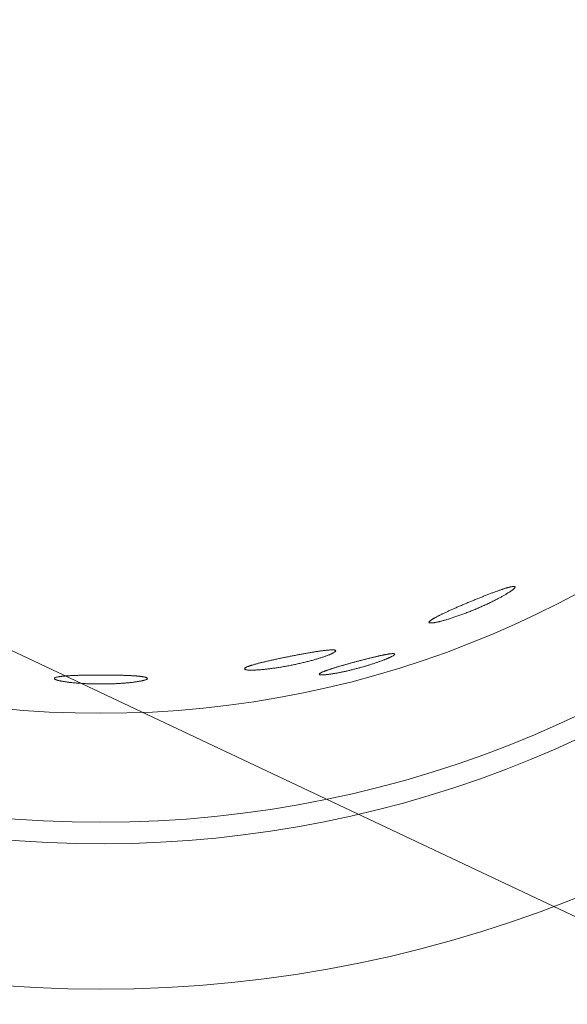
# Model space of a CAD drawing. Header units: inches. Extents: x 382808 to 408593, y -18409 to -9482.
# Tile 360 of 438: x 405181.13 to 405182.6, y -17221.02 to -17218.38. Entities that reach past the tile are written whole.
import ezdxf

# ---------------------------------------------------------------- set-up
doc = ezdxf.new("R2010")
doc.units = ezdxf.units.IN
doc.header["$LTSCALE"] = 2
doc.header["$MEASUREMENT"] = 0
doc.layers.add('!!!LOZAMET_Nr_pióra__9', color=220, linetype='CONTINUOUS', lineweight=0)

msp = doc.modelspace()

# ---------------------------------------------------------------- linework, layer by layer
at = {"layer": '!!!LOZAMET_Nr_pióra__9', "color": 7, "linetype": 'Continuous', "lineweight": 0}
for p, q in [((405190.8859, -17224.6895), (405117.5305, -17190.0675)), ((405182.45, -17219.9002), (405182.4485, -17219.9004)), ((405182.4512, -17219.9002), (405182.45, -17219.9002)), ((405182.4528, -17219.9002), (405182.4512, -17219.9002)), ((405182.4539, -17219.9005), (405182.4528, -17219.9002)), ((405182.3725, -17219.9259), (405182.3701, -17219.9268)), ((405182.3749, -17219.9249), (405182.3725, -17219.9259)), ((405182.3773, -17219.924), (405182.3749, -17219.9249)), ((405182.3797, -17219.9231), (405182.3773, -17219.924)), ((405182.382, -17219.9222), (405182.3797, -17219.9231)), ((405182.3843, -17219.9213), (405182.382, -17219.9222)), ((405182.3866, -17219.9204), (405182.3843, -17219.9213)), ((405182.3889, -17219.9195), (405182.3866, -17219.9204)), ((405182.3911, -17219.9187), (405182.3889, -17219.9195)), ((405182.3933, -17219.9179), (405182.3911, -17219.9187)), ((405182.3955, -17219.9171), (405182.3933, -17219.9179)), ((405182.3976, -17219.9163), (405182.3955, -17219.9171)), ((405182.3997, -17219.9155), (405182.3976, -17219.9163)), ((405182.4017, -17219.9147), (405182.3997, -17219.9155)), ((405182.4037, -17219.914), (405182.4017, -17219.9147)), ((405182.4057, -17219.9133), (405182.4037, -17219.914)), ((405182.4077, -17219.9126), (405182.4057, -17219.9133)), ((405182.4096, -17219.9119), (405182.4077, -17219.9126)), ((405182.4114, -17219.9112), (405182.4096, -17219.9119)), ((405182.4132, -17219.9106), (405182.4114, -17219.9112)), ((405182.415, -17219.91), (405182.4132, -17219.9106)), ((405182.4167, -17219.9094), (405182.415, -17219.91)), ((405182.4184, -17219.9088), (405182.4167, -17219.9094)), ((405182.42, -17219.9082), (405182.4184, -17219.9088)), ((405182.4194, -17219.9276), (405182.4213, -17219.9266)), ((405182.4216, -17219.9077), (405182.42, -17219.9082)), ((405182.4213, -17219.9266), (405182.4231, -17219.9255)), ((405182.4232, -17219.9072), (405182.4216, -17219.9077)), ((405182.4231, -17219.9255), (405182.4249, -17219.9245)), ((405182.4248, -17219.9067), (405182.4232, -17219.9072)), ((405182.4263, -17219.9062), (405182.4248, -17219.9067)), ((405182.4249, -17219.9245), (405182.4266, -17219.9236)), ((405182.4278, -17219.9057), (405182.4263, -17219.9062)), ((405182.4266, -17219.9236), (405182.4282, -17219.9226)), ((405182.4293, -17219.9052), (405182.4278, -17219.9057)), ((405182.4282, -17219.9226), (405182.4299, -17219.9216)), ((405182.4308, -17219.9048), (405182.4293, -17219.9052)), ((405182.4299, -17219.9216), (405182.4314, -17219.9207)), ((405182.4322, -17219.9043), (405182.4308, -17219.9048)), ((405182.4314, -17219.9207), (405182.433, -17219.9197)), ((405182.4335, -17219.9039), (405182.4322, -17219.9043)), ((405182.433, -17219.9197), (405182.4345, -17219.9188)), ((405182.4349, -17219.9035), (405182.4335, -17219.9039)), ((405182.4345, -17219.9188), (405182.436, -17219.9179)), ((405182.4362, -17219.9032), (405182.4349, -17219.9035)), ((405182.436, -17219.9179), (405182.4374, -17219.917)), ((405182.4374, -17219.9028), (405182.4362, -17219.9032)), ((405182.4387, -17219.9025), (405182.4374, -17219.9028)), ((405182.4374, -17219.917), (405182.4387, -17219.9161)), ((405182.4399, -17219.9022), (405182.4387, -17219.9025)), ((405182.4387, -17219.9161), (405182.4401, -17219.9153)), ((405182.441, -17219.9019), (405182.4399, -17219.9022)), ((405182.4401, -17219.9153), (405182.4413, -17219.9144)), ((405182.4421, -17219.9016), (405182.441, -17219.9019)), ((405182.4413, -17219.9144), (405182.4425, -17219.9136)), ((405182.4432, -17219.9014), (405182.4421, -17219.9016)), ((405182.4425, -17219.9136), (405182.4437, -17219.9128)), ((405182.4451, -17219.901), (405182.4432, -17219.9014)), ((405182.4437, -17219.9128), (405182.4448, -17219.912)), ((405182.4448, -17219.912), (405182.4459, -17219.9113)), ((405182.4469, -17219.9006), (405182.4451, -17219.901)), ((405182.4459, -17219.9113), (405182.4469, -17219.9105)), ((405182.4485, -17219.9004), (405182.4469, -17219.9006)), ((405182.4469, -17219.9105), (405182.4478, -17219.9098)), ((405182.4478, -17219.9098), (405182.4487, -17219.9091)), ((405182.4487, -17219.9091), (405182.4495, -17219.9084)), ((405182.4495, -17219.9084), (405182.451, -17219.9072)), ((405182.451, -17219.9072), (405182.4523, -17219.906)), ((405182.4523, -17219.906), (405182.4533, -17219.905)), ((405182.4533, -17219.905), (405182.454, -17219.904)), ((405182.455, -17219.9012), (405182.4539, -17219.9005)), ((405182.454, -17219.904), (405182.4546, -17219.9032)), ((405182.4546, -17219.9032), (405182.455, -17219.9021)), ((405182.3088, -17219.9521), (405182.3063, -17219.9532)), ((405182.3112, -17219.9511), (405182.3088, -17219.9521)), ((405182.3137, -17219.9501), (405182.3112, -17219.9511)), ((405182.3161, -17219.949), (405182.3137, -17219.9501)), ((405182.3186, -17219.948), (405182.3161, -17219.949)), ((405182.321, -17219.9469), (405182.3186, -17219.948)), ((405182.3235, -17219.9459), (405182.321, -17219.9469)), ((405182.326, -17219.9449), (405182.3235, -17219.9459)), ((405182.3284, -17219.9438), (405182.326, -17219.9449)), ((405182.3309, -17219.9428), (405182.3284, -17219.9438)), ((405182.3333, -17219.9418), (405182.3309, -17219.9428)), ((405182.3357, -17219.9408), (405182.3333, -17219.9418)), ((405182.3381, -17219.9398), (405182.3357, -17219.9408)), ((405182.3406, -17219.9388), (405182.3381, -17219.9398)), ((405182.343, -17219.9378), (405182.3406, -17219.9388)), ((405182.3455, -17219.9368), (405182.343, -17219.9378)), ((405182.348, -17219.9358), (405182.3455, -17219.9368)), ((405182.3504, -17219.9347), (405182.348, -17219.9358)), ((405182.3529, -17219.9337), (405182.3504, -17219.9347)), ((405182.3554, -17219.9327), (405182.3529, -17219.9337)), ((405182.3579, -17219.9317), (405182.3554, -17219.9327)), ((405182.3603, -17219.9307), (405182.3579, -17219.9317)), ((405182.3628, -17219.9298), (405182.3603, -17219.9307)), ((405182.3652, -17219.9288), (405182.3628, -17219.9298)), ((405182.3677, -17219.9278), (405182.3652, -17219.9288)), ((405182.3669, -17219.9536), (405182.3696, -17219.9523)), ((405182.3701, -17219.9268), (405182.3677, -17219.9278)), ((405182.3696, -17219.9523), (405182.3722, -17219.9511)), ((405182.3722, -17219.9511), (405182.3749, -17219.9499)), ((405182.3749, -17219.9499), (405182.3776, -17219.9487)), ((405182.3776, -17219.9487), (405182.3802, -17219.9475)), ((405182.3802, -17219.9475), (405182.3828, -17219.9462)), ((405182.3828, -17219.9462), (405182.3854, -17219.945)), ((405182.3854, -17219.945), (405182.388, -17219.9438)), ((405182.388, -17219.9438), (405182.3905, -17219.9426)), ((405182.3905, -17219.9426), (405182.393, -17219.9414)), ((405182.393, -17219.9414), (405182.3954, -17219.9401)), ((405182.3954, -17219.9401), (405182.3978, -17219.9389)), ((405182.3978, -17219.9389), (405182.4002, -17219.9378)), ((405182.4002, -17219.9378), (405182.4025, -17219.9366)), ((405182.4025, -17219.9366), (405182.4048, -17219.9354)), ((405182.4048, -17219.9354), (405182.407, -17219.9342)), ((405182.407, -17219.9342), (405182.4092, -17219.9331)), ((405182.4092, -17219.9331), (405182.4114, -17219.932)), ((405182.4114, -17219.932), (405182.4135, -17219.9308)), ((405182.4135, -17219.9308), (405182.4155, -17219.9297)), ((405182.4155, -17219.9297), (405182.4175, -17219.9287)), ((405182.4175, -17219.9287), (405182.4194, -17219.9276)), ((405182.2503, -17219.9788), (405182.2488, -17219.9796)), ((405182.2518, -17219.9781), (405182.2503, -17219.9788)), ((405182.2533, -17219.9773), (405182.2518, -17219.9781)), ((405182.2549, -17219.9766), (405182.2533, -17219.9773)), ((405182.2564, -17219.9758), (405182.2549, -17219.9766)), ((405182.2581, -17219.975), (405182.2564, -17219.9758)), ((405182.2597, -17219.9742), (405182.2581, -17219.975)), ((405182.2615, -17219.9734), (405182.2597, -17219.9742)), ((405182.2632, -17219.9725), (405182.2615, -17219.9734)), ((405182.265, -17219.9717), (405182.2632, -17219.9725)), ((405182.2669, -17219.9708), (405182.265, -17219.9717)), ((405182.2688, -17219.9699), (405182.2669, -17219.9708)), ((405182.2707, -17219.969), (405182.2688, -17219.9699)), ((405182.2727, -17219.9681), (405182.2707, -17219.969)), ((405182.2747, -17219.9672), (405182.2727, -17219.9681)), ((405182.2768, -17219.9662), (405182.2747, -17219.9672)), ((405182.2789, -17219.9653), (405182.2768, -17219.9662)), ((405182.281, -17219.9643), (405182.2789, -17219.9653)), ((405182.2832, -17219.9634), (405182.281, -17219.9643)), ((405182.2854, -17219.9624), (405182.2832, -17219.9634)), ((405182.2876, -17219.9614), (405182.2854, -17219.9624)), ((405182.2898, -17219.9604), (405182.2876, -17219.9614)), ((405182.2921, -17219.9594), (405182.2898, -17219.9604)), ((405182.2944, -17219.9583), (405182.2921, -17219.9594)), ((405182.2968, -17219.9573), (405182.2944, -17219.9583)), ((405182.2991, -17219.9563), (405182.2968, -17219.9573)), ((405182.3015, -17219.9553), (405182.2991, -17219.9563)), ((405182.3014, -17219.9796), (405182.3041, -17219.9787)), ((405182.3039, -17219.9542), (405182.3015, -17219.9553)), ((405182.3063, -17219.9532), (405182.3039, -17219.9542)), ((405182.3041, -17219.9787), (405182.3068, -17219.9777)), ((405182.3068, -17219.9777), (405182.3095, -17219.9767)), ((405182.3095, -17219.9767), (405182.3122, -17219.9757)), ((405182.3122, -17219.9757), (405182.315, -17219.9747)), ((405182.315, -17219.9747), (405182.3177, -17219.9737)), ((405182.3177, -17219.9737), (405182.3205, -17219.9727)), ((405182.3205, -17219.9727), (405182.3233, -17219.9716)), ((405182.3233, -17219.9716), (405182.326, -17219.9705)), ((405182.326, -17219.9705), (405182.3288, -17219.9695)), ((405182.3288, -17219.9695), (405182.3316, -17219.9684)), ((405182.3316, -17219.9684), (405182.3343, -17219.9673)), ((405182.3343, -17219.9673), (405182.3371, -17219.9662)), ((405182.3371, -17219.9662), (405182.3398, -17219.9651)), ((405182.3398, -17219.9651), (405182.3425, -17219.964)), ((405182.3425, -17219.964), (405182.3452, -17219.9629)), ((405182.3452, -17219.9629), (405182.3479, -17219.9618)), ((405182.3479, -17219.9618), (405182.3506, -17219.9606)), ((405182.3506, -17219.9606), (405182.3533, -17219.9595)), ((405182.3533, -17219.9595), (405182.356, -17219.9583)), ((405182.356, -17219.9583), (405182.3587, -17219.9571)), ((405182.3587, -17219.9571), (405182.3614, -17219.956)), ((405182.3614, -17219.956), (405182.3641, -17219.9548)), ((405182.3641, -17219.9548), (405182.3669, -17219.9536)), ((405182.2245, -17219.9951), (405182.224, -17219.996)), ((405182.224, -17219.997), (405182.2249, -17219.9978)), ((405182.2254, -17219.994), (405182.2245, -17219.9951)), ((405182.2249, -17219.9978), (405182.2261, -17219.9981)), ((405182.2262, -17219.9932), (405182.2254, -17219.994)), ((405182.2261, -17219.9981), (405182.2272, -17219.9983)), ((405182.2272, -17219.9923), (405182.2262, -17219.9932)), ((405182.2284, -17219.9914), (405182.2272, -17219.9923)), ((405182.2272, -17219.9983), (405182.2285, -17219.9984)), ((405182.2298, -17219.9904), (405182.2284, -17219.9914)), ((405182.2285, -17219.9984), (405182.2301, -17219.9984)), ((405182.2314, -17219.9893), (405182.2298, -17219.9904)), ((405182.2301, -17219.9984), (405182.2319, -17219.9983)), ((405182.2322, -17219.9888), (405182.2314, -17219.9893)), ((405182.2319, -17219.9983), (405182.234, -17219.9981)), ((405182.2331, -17219.9882), (405182.2322, -17219.9888)), ((405182.2341, -17219.9876), (405182.2331, -17219.9882)), ((405182.234, -17219.9981), (405182.2351, -17219.9979)), ((405182.2351, -17219.987), (405182.2341, -17219.9876)), ((405182.2361, -17219.9864), (405182.2351, -17219.987)), ((405182.2351, -17219.9979), (405182.2362, -17219.9978)), ((405182.2372, -17219.9858), (405182.2361, -17219.9864)), ((405182.2362, -17219.9978), (405182.2375, -17219.9976)), ((405182.2384, -17219.9852), (405182.2372, -17219.9858)), ((405182.2375, -17219.9976), (405182.2388, -17219.9974)), ((405182.2395, -17219.9845), (405182.2384, -17219.9852)), ((405182.2388, -17219.9974), (405182.2401, -17219.9971)), ((405182.2408, -17219.9838), (405182.2395, -17219.9845)), ((405182.2401, -17219.9971), (405182.2415, -17219.9969)), ((405182.242, -17219.9831), (405182.2408, -17219.9838)), ((405182.2415, -17219.9969), (405182.243, -17219.9966)), ((405182.2433, -17219.9825), (405182.242, -17219.9831)), ((405182.243, -17219.9966), (405182.2444, -17219.9963)), ((405182.2446, -17219.9818), (405182.2433, -17219.9825)), ((405182.2444, -17219.9963), (405182.246, -17219.996)), ((405182.246, -17219.981), (405182.2446, -17219.9818)), ((405182.2474, -17219.9803), (405182.246, -17219.981)), ((405182.246, -17219.996), (405182.2476, -17219.9956)), ((405182.2488, -17219.9796), (405182.2474, -17219.9803)), ((405182.2476, -17219.9956), (405182.2492, -17219.9953)), ((405182.2492, -17219.9953), (405182.2509, -17219.9949)), ((405182.2509, -17219.9949), (405182.2526, -17219.9945)), ((405182.2526, -17219.9945), (405182.2544, -17219.994)), ((405182.2544, -17219.994), (405182.2561, -17219.9936)), ((405182.2561, -17219.9936), (405182.258, -17219.9931)), ((405182.258, -17219.9931), (405182.2598, -17219.9926)), ((405182.2598, -17219.9926), (405182.2617, -17219.9921)), ((405182.2617, -17219.9921), (405182.2637, -17219.9916)), ((405182.2637, -17219.9916), (405182.2657, -17219.991)), ((405182.2657, -17219.991), (405182.2677, -17219.9904)), ((405182.2677, -17219.9904), (405182.2699, -17219.9898)), ((405182.2699, -17219.9898), (405182.272, -17219.9892)), ((405182.272, -17219.9892), (405182.2743, -17219.9885)), ((405182.2743, -17219.9885), (405182.2765, -17219.9878)), ((405182.2765, -17219.9878), (405182.2788, -17219.9871)), ((405182.2788, -17219.9871), (405182.2812, -17219.9864)), ((405182.2812, -17219.9864), (405182.2836, -17219.9856)), ((405182.2836, -17219.9856), (405182.286, -17219.9848)), ((405182.286, -17219.9848), (405182.2885, -17219.984)), ((405182.2885, -17219.984), (405182.291, -17219.9832)), ((405182.291, -17219.9832), (405182.2936, -17219.9823)), ((405182.2936, -17219.9823), (405182.2962, -17219.9814)), ((405182.2962, -17219.9814), (405182.2988, -17219.9805)), ((405182.2988, -17219.9805), (405182.3014, -17219.9796)), ((405181.865, -17220.0852), (405181.8624, -17220.0857)), ((405181.8676, -17220.0847), (405181.865, -17220.0852)), ((405181.8703, -17220.0842), (405181.8676, -17220.0847)), ((405181.8729, -17220.0837), (405181.8703, -17220.0842)), ((405181.8755, -17220.0832), (405181.8729, -17220.0837)), ((405181.8781, -17220.0827), (405181.8755, -17220.0832)), ((405181.8807, -17220.0822), (405181.8781, -17220.0827)), ((405181.8833, -17220.0817), (405181.8807, -17220.0822)), ((405181.8859, -17220.0813), (405181.8833, -17220.0817)), ((405181.8884, -17220.0808), (405181.8859, -17220.0813)), ((405181.891, -17220.0804), (405181.8884, -17220.0808)), ((405181.8935, -17220.0799), (405181.891, -17220.0804)), ((405181.896, -17220.0795), (405181.8935, -17220.0799)), ((405181.8985, -17220.079), (405181.896, -17220.0795)), ((405181.9009, -17220.0786), (405181.8985, -17220.079)), ((405181.9033, -17220.0782), (405181.9009, -17220.0786)), ((405181.9057, -17220.0778), (405181.9033, -17220.0782)), ((405181.908, -17220.0774), (405181.9057, -17220.0778)), ((405181.9103, -17220.077), (405181.908, -17220.0774)), ((405181.9126, -17220.0766), (405181.9103, -17220.077)), ((405181.9149, -17220.0763), (405181.9126, -17220.0766)), ((405181.9171, -17220.0759), (405181.9149, -17220.0763)), ((405181.9192, -17220.0756), (405181.9171, -17220.0759)), ((405181.9214, -17220.0752), (405181.9192, -17220.0756)), ((405181.9234, -17220.0749), (405181.9214, -17220.0752)), ((405181.9255, -17220.0746), (405181.9234, -17220.0749)), ((405181.9275, -17220.0743), (405181.9255, -17220.0746)), ((405181.9294, -17220.074), (405181.9275, -17220.0743)), ((405181.9313, -17220.0737), (405181.9294, -17220.074)), ((405181.9331, -17220.0735), (405181.9313, -17220.0737)), ((405181.9349, -17220.0732), (405181.9331, -17220.0735)), ((405181.9367, -17220.073), (405181.9349, -17220.0732)), ((405181.9384, -17220.0728), (405181.9367, -17220.073)), ((405181.9401, -17220.0726), (405181.9384, -17220.0728)), ((405181.9418, -17220.0723), (405181.9401, -17220.0726)), ((405181.9434, -17220.0721), (405181.9418, -17220.0723)), ((405181.945, -17220.072), (405181.9434, -17220.0721)), ((405181.9466, -17220.0718), (405181.945, -17220.072)), ((405181.9482, -17220.0716), (405181.9466, -17220.0718)), ((405181.9497, -17220.0715), (405181.9482, -17220.0716)), ((405181.9511, -17220.0713), (405181.9497, -17220.0715)), ((405181.9525, -17220.0712), (405181.9511, -17220.0713)), ((405181.9522, -17220.0854), (405181.9537, -17220.0848)), ((405181.9539, -17220.0711), (405181.9525, -17220.0712)), ((405181.9537, -17220.0848), (405181.9553, -17220.0842)), ((405181.9553, -17220.071), (405181.9539, -17220.0711)), ((405181.9566, -17220.0709), (405181.9553, -17220.071)), ((405181.9553, -17220.0842), (405181.9567, -17220.0836)), ((405181.9579, -17220.0708), (405181.9566, -17220.0709)), ((405181.9567, -17220.0836), (405181.9581, -17220.083)), ((405181.9591, -17220.0707), (405181.9579, -17220.0708)), ((405181.9581, -17220.083), (405181.9595, -17220.0824)), ((405181.9603, -17220.0706), (405181.9591, -17220.0707)), ((405181.9595, -17220.0824), (405181.9608, -17220.0819)), ((405181.9614, -17220.0706), (405181.9603, -17220.0706)), ((405181.9608, -17220.0819), (405181.962, -17220.0813)), ((405181.9625, -17220.0706), (405181.9614, -17220.0706)), ((405181.962, -17220.0813), (405181.9632, -17220.0808)), ((405181.9645, -17220.0705), (405181.9625, -17220.0706)), ((405181.9632, -17220.0808), (405181.9643, -17220.0802)), ((405181.9643, -17220.0802), (405181.9654, -17220.0797)), ((405181.9663, -17220.0706), (405181.9645, -17220.0705)), ((405181.9654, -17220.0797), (405181.9664, -17220.0792)), ((405181.9679, -17220.0706), (405181.9663, -17220.0706)), ((405181.9664, -17220.0792), (405181.9674, -17220.0787)), ((405181.9674, -17220.0787), (405181.969, -17220.0778)), ((405181.9694, -17220.0708), (405181.9679, -17220.0706)), ((405181.969, -17220.0778), (405181.9705, -17220.0769)), ((405181.9706, -17220.0709), (405181.9694, -17220.0708)), ((405181.9705, -17220.0769), (405181.9717, -17220.0761)), ((405181.9721, -17220.0713), (405181.9706, -17220.0709)), ((405181.9717, -17220.0761), (405181.9726, -17220.0753)), ((405181.9732, -17220.0718), (405181.9721, -17220.0713)), ((405181.9726, -17220.0753), (405181.9734, -17220.0746)), ((405181.9741, -17220.0727), (405181.9732, -17220.0718)), ((405181.9734, -17220.0746), (405181.974, -17220.0736)), ((405182.098, -17220.085), (405182.0964, -17220.0854)), ((405182.0995, -17220.0847), (405182.098, -17220.085)), ((405182.1009, -17220.0844), (405182.0995, -17220.0847)), ((405182.1024, -17220.0841), (405182.1009, -17220.0844)), ((405182.1038, -17220.0838), (405182.1024, -17220.0841)), ((405182.1052, -17220.0836), (405182.1038, -17220.0838)), ((405182.1066, -17220.0833), (405182.1052, -17220.0836)), ((405182.1079, -17220.083), (405182.1066, -17220.0833)), ((405182.1092, -17220.0828), (405182.1079, -17220.083)), ((405182.1105, -17220.0826), (405182.1092, -17220.0828)), ((405182.1118, -17220.0823), (405182.1105, -17220.0826)), ((405182.113, -17220.0821), (405182.1118, -17220.0823)), ((405182.1142, -17220.0819), (405182.113, -17220.0821)), ((405182.1154, -17220.0817), (405182.1142, -17220.0819)), ((405182.1166, -17220.0815), (405182.1154, -17220.0817)), ((405182.1177, -17220.0814), (405182.1166, -17220.0815)), ((405182.1187, -17220.0812), (405182.1177, -17220.0814)), ((405182.1198, -17220.0811), (405182.1187, -17220.0812)), ((405182.1217, -17220.0808), (405182.1198, -17220.0811)), ((405182.1235, -17220.0807), (405182.1217, -17220.0808)), ((405182.1252, -17220.0805), (405182.1235, -17220.0807)), ((405182.1266, -17220.0805), (405182.1252, -17220.0805)), ((405182.1279, -17220.0805), (405182.1266, -17220.0805)), ((405182.129, -17220.0805), (405182.1279, -17220.0805)), ((405182.1304, -17220.0807), (405182.129, -17220.0805)), ((405182.129, -17220.0853), (405182.1301, -17220.0845)), ((405182.1301, -17220.0845), (405182.1309, -17220.0838)), ((405182.1314, -17220.0809), (405182.1304, -17220.0807)), ((405182.1309, -17220.0838), (405182.1318, -17220.0829)), ((405182.1322, -17220.0817), (405182.1314, -17220.0809)), ((405182.1318, -17220.0829), (405182.1322, -17220.0819)), ((405181.7492, -17220.1115), (405181.7479, -17220.1119)), ((405181.7506, -17220.1111), (405181.7492, -17220.1115)), ((405181.7521, -17220.1107), (405181.7506, -17220.1111)), ((405181.7535, -17220.1102), (405181.7521, -17220.1107)), ((405181.7551, -17220.1098), (405181.7535, -17220.1102)), ((405181.7566, -17220.1093), (405181.7551, -17220.1098)), ((405181.7582, -17220.1089), (405181.7566, -17220.1093)), ((405181.7598, -17220.1085), (405181.7582, -17220.1089)), ((405181.7615, -17220.108), (405181.7598, -17220.1085)), ((405181.7631, -17220.1076), (405181.7615, -17220.108)), ((405181.7648, -17220.1071), (405181.7631, -17220.1076)), ((405181.7666, -17220.1066), (405181.7648, -17220.1071)), ((405181.7684, -17220.1062), (405181.7666, -17220.1066)), ((405181.7702, -17220.1057), (405181.7684, -17220.1062)), ((405181.7721, -17220.1052), (405181.7702, -17220.1057)), ((405181.774, -17220.1047), (405181.7721, -17220.1052)), ((405181.776, -17220.1043), (405181.774, -17220.1047)), ((405181.7781, -17220.1038), (405181.776, -17220.1043)), ((405181.7802, -17220.1033), (405181.7781, -17220.1038)), ((405181.7823, -17220.1027), (405181.7802, -17220.1033)), ((405181.7844, -17220.1022), (405181.7823, -17220.1027)), ((405181.7866, -17220.1017), (405181.7844, -17220.1022)), ((405181.7889, -17220.1012), (405181.7866, -17220.1017)), ((405181.7912, -17220.1007), (405181.7889, -17220.1012)), ((405181.7935, -17220.1001), (405181.7912, -17220.1007)), ((405181.7958, -17220.0996), (405181.7935, -17220.1001)), ((405181.7982, -17220.099), (405181.7958, -17220.0996)), ((405181.8006, -17220.0985), (405181.7982, -17220.099)), ((405181.803, -17220.098), (405181.8006, -17220.0985)), ((405181.8055, -17220.0974), (405181.803, -17220.098)), ((405181.808, -17220.0969), (405181.8055, -17220.0974)), ((405181.8105, -17220.0963), (405181.808, -17220.0969)), ((405181.813, -17220.0958), (405181.8105, -17220.0963)), ((405181.8156, -17220.0952), (405181.813, -17220.0958)), ((405181.8182, -17220.0947), (405181.8156, -17220.0952)), ((405181.8208, -17220.0941), (405181.8182, -17220.0947)), ((405181.8234, -17220.0936), (405181.8208, -17220.0941)), ((405181.826, -17220.093), (405181.8234, -17220.0936)), ((405181.8286, -17220.0925), (405181.826, -17220.093)), ((405181.8312, -17220.0919), (405181.8286, -17220.0925)), ((405181.8338, -17220.0914), (405181.8312, -17220.0919)), ((405181.8364, -17220.0909), (405181.8338, -17220.0914)), ((405181.839, -17220.0903), (405181.8364, -17220.0909)), ((405181.8416, -17220.0898), (405181.839, -17220.0903)), ((405181.8442, -17220.0893), (405181.8416, -17220.0898)), ((405181.8468, -17220.0888), (405181.8442, -17220.0893)), ((405181.8494, -17220.0882), (405181.8468, -17220.0888)), ((405181.852, -17220.0877), (405181.8494, -17220.0882)), ((405181.8546, -17220.0872), (405181.852, -17220.0877)), ((405181.8544, -17220.1118), (405181.8572, -17220.1112)), ((405181.8572, -17220.0867), (405181.8546, -17220.0872)), ((405181.8598, -17220.0862), (405181.8572, -17220.0867)), ((405181.8572, -17220.1112), (405181.8601, -17220.1106)), ((405181.8624, -17220.0857), (405181.8598, -17220.0862)), ((405181.8601, -17220.1106), (405181.863, -17220.11)), ((405181.863, -17220.11), (405181.8659, -17220.1094)), ((405181.8659, -17220.1094), (405181.8688, -17220.1088)), ((405181.8688, -17220.1088), (405181.8717, -17220.1081)), ((405181.8717, -17220.1081), (405181.8746, -17220.1075)), ((405181.8746, -17220.1075), (405181.8775, -17220.1068)), ((405181.8775, -17220.1068), (405181.8803, -17220.1062)), ((405181.8803, -17220.1062), (405181.8832, -17220.1055)), ((405181.8832, -17220.1055), (405181.8861, -17220.1048)), ((405181.8861, -17220.1048), (405181.8889, -17220.1042)), ((405181.8889, -17220.1042), (405181.8917, -17220.1035)), ((405181.8917, -17220.1035), (405181.8945, -17220.1028)), ((405181.8945, -17220.1028), (405181.8973, -17220.1021)), ((405181.8973, -17220.1021), (405181.9001, -17220.1014)), ((405181.9001, -17220.1014), (405181.9028, -17220.1007)), ((405181.9028, -17220.1007), (405181.9054, -17220.1)), ((405181.9054, -17220.1), (405181.9081, -17220.0993)), ((405181.9081, -17220.0993), (405181.9107, -17220.0986)), ((405181.9107, -17220.0986), (405181.9132, -17220.0978)), ((405181.9132, -17220.0978), (405181.9158, -17220.0971)), ((405181.9158, -17220.0971), (405181.9182, -17220.0964)), ((405181.9182, -17220.0964), (405181.9206, -17220.0957)), ((405181.9206, -17220.0957), (405181.923, -17220.095)), ((405181.923, -17220.095), (405181.9253, -17220.0944)), ((405181.9253, -17220.0944), (405181.9276, -17220.0937)), ((405181.9276, -17220.0937), (405181.9298, -17220.093)), ((405181.9298, -17220.093), (405181.932, -17220.0923)), ((405181.932, -17220.0923), (405181.9341, -17220.0916)), ((405181.9341, -17220.0916), (405181.9361, -17220.091)), ((405181.9361, -17220.091), (405181.9381, -17220.0903)), ((405181.9381, -17220.0903), (405181.94, -17220.0897)), ((405181.94, -17220.0897), (405181.9419, -17220.0891)), ((405181.9419, -17220.0891), (405181.9437, -17220.0884)), ((405181.9437, -17220.0884), (405181.9455, -17220.0878)), ((405181.9455, -17220.0878), (405181.9472, -17220.0872)), ((405181.9472, -17220.0872), (405181.9489, -17220.0866)), ((405181.9489, -17220.0866), (405181.9506, -17220.086)), ((405181.9506, -17220.086), (405181.9522, -17220.0854)), ((405181.996, -17220.1111), (405181.994, -17220.1117)), ((405181.998, -17220.1105), (405181.996, -17220.1111)), ((405182, -17220.11), (405181.998, -17220.1105)), ((405182.0021, -17220.1094), (405182, -17220.11)), ((405182.0041, -17220.1088), (405182.0021, -17220.1094)), ((405182.0062, -17220.1082), (405182.0041, -17220.1088)), ((405182.0082, -17220.1077), (405182.0062, -17220.1082)), ((405182.0103, -17220.1071), (405182.0082, -17220.1077)), ((405182.0124, -17220.1065), (405182.0103, -17220.1071)), ((405182.0144, -17220.1059), (405182.0124, -17220.1065)), ((405182.0165, -17220.1054), (405182.0144, -17220.1059)), ((405182.0186, -17220.1048), (405182.0165, -17220.1054)), ((405182.0206, -17220.1042), (405182.0186, -17220.1048)), ((405182.0227, -17220.1037), (405182.0206, -17220.1042)), ((405182.0247, -17220.1031), (405182.0227, -17220.1037)), ((405182.0267, -17220.1026), (405182.0247, -17220.1031)), ((405182.0287, -17220.102), (405182.0267, -17220.1026)), ((405182.0308, -17220.1015), (405182.0287, -17220.102)), ((405182.0328, -17220.101), (405182.0308, -17220.1015)), ((405182.0348, -17220.1004), (405182.0328, -17220.101)), ((405182.0369, -17220.0999), (405182.0348, -17220.1004)), ((405182.0389, -17220.0993), (405182.0369, -17220.0999)), ((405182.041, -17220.0988), (405182.0389, -17220.0993)), ((405182.0431, -17220.0983), (405182.041, -17220.0988)), ((405182.0452, -17220.0977), (405182.0431, -17220.0983)), ((405182.0472, -17220.0972), (405182.0452, -17220.0977)), ((405182.0493, -17220.0966), (405182.0472, -17220.0972)), ((405182.0514, -17220.0961), (405182.0493, -17220.0966)), ((405182.0534, -17220.0956), (405182.0514, -17220.0961)), ((405182.0555, -17220.0951), (405182.0534, -17220.0956)), ((405182.0576, -17220.0945), (405182.0555, -17220.0951)), ((405182.0596, -17220.094), (405182.0576, -17220.0945)), ((405182.0616, -17220.0935), (405182.0596, -17220.094)), ((405182.0612, -17220.1119), (405182.0634, -17220.1112)), ((405182.0637, -17220.093), (405182.0616, -17220.0935)), ((405182.0634, -17220.1112), (405182.0657, -17220.1105)), ((405182.0657, -17220.0925), (405182.0637, -17220.093)), ((405182.0677, -17220.092), (405182.0657, -17220.0925)), ((405182.0657, -17220.1105), (405182.0679, -17220.1098)), ((405182.0696, -17220.0915), (405182.0677, -17220.092)), ((405182.0679, -17220.1098), (405182.0701, -17220.1091)), ((405182.0716, -17220.0911), (405182.0696, -17220.0915)), ((405182.0701, -17220.1091), (405182.0723, -17220.1084)), ((405182.0735, -17220.0906), (405182.0716, -17220.0911)), ((405182.0723, -17220.1084), (405182.0745, -17220.1076)), ((405182.0755, -17220.0901), (405182.0735, -17220.0906)), ((405182.0745, -17220.1076), (405182.0766, -17220.1069)), ((405182.0774, -17220.0897), (405182.0755, -17220.0901)), ((405182.0766, -17220.1069), (405182.0787, -17220.1062)), ((405182.0792, -17220.0892), (405182.0774, -17220.0897)), ((405182.0787, -17220.1062), (405182.0808, -17220.1055)), ((405182.0811, -17220.0888), (405182.0792, -17220.0892)), ((405182.0808, -17220.1055), (405182.0829, -17220.1048)), ((405182.0829, -17220.0884), (405182.0811, -17220.0888)), ((405182.0847, -17220.088), (405182.0829, -17220.0884)), ((405182.0829, -17220.1048), (405182.0849, -17220.1041)), ((405182.0865, -17220.0876), (405182.0847, -17220.088)), ((405182.0849, -17220.1041), (405182.0869, -17220.1035)), ((405182.0882, -17220.0872), (405182.0865, -17220.0876)), ((405182.0869, -17220.1035), (405182.0888, -17220.1028)), ((405182.0899, -17220.0868), (405182.0882, -17220.0872)), ((405182.0888, -17220.1028), (405182.0907, -17220.1021)), ((405182.0916, -17220.0864), (405182.0899, -17220.0868)), ((405182.0907, -17220.1021), (405182.0926, -17220.1014)), ((405182.0932, -17220.086), (405182.0916, -17220.0864)), ((405182.0926, -17220.1014), (405182.0944, -17220.1007)), ((405182.0948, -17220.0857), (405182.0932, -17220.086)), ((405182.0944, -17220.1007), (405182.0962, -17220.1001)), ((405182.0964, -17220.0854), (405182.0948, -17220.0857)), ((405182.0962, -17220.1001), (405182.098, -17220.0994)), ((405182.098, -17220.0994), (405182.0997, -17220.0988)), ((405182.0997, -17220.0988), (405182.1013, -17220.0981)), ((405182.1013, -17220.0981), (405182.1029, -17220.0975)), ((405182.1029, -17220.0975), (405182.1045, -17220.0969)), ((405182.1045, -17220.0969), (405182.106, -17220.0963)), ((405182.106, -17220.0963), (405182.1075, -17220.0957)), ((405182.1075, -17220.0957), (405182.109, -17220.0951)), ((405182.109, -17220.0951), (405182.1104, -17220.0945)), ((405182.1104, -17220.0945), (405182.1118, -17220.0939)), ((405182.1118, -17220.0939), (405182.1132, -17220.0933)), ((405182.1132, -17220.0933), (405182.1145, -17220.0927)), ((405182.1145, -17220.0927), (405182.1158, -17220.0922)), ((405182.1158, -17220.0922), (405182.1171, -17220.0916)), ((405182.1171, -17220.0916), (405182.1183, -17220.091)), ((405182.1183, -17220.091), (405182.1195, -17220.0905)), ((405182.1195, -17220.0905), (405182.1206, -17220.09)), ((405182.1206, -17220.09), (405182.1217, -17220.0894)), ((405182.1217, -17220.0894), (405182.1227, -17220.0889)), ((405182.1227, -17220.0889), (405182.1237, -17220.0884)), ((405182.1237, -17220.0884), (405182.1246, -17220.0879)), ((405182.1246, -17220.0879), (405182.1263, -17220.087)), ((405182.1263, -17220.087), (405182.1278, -17220.0861)), ((405182.1278, -17220.0861), (405182.129, -17220.0853)), ((405181.3251, -17220.1381), (405181.3224, -17220.1381)), ((405181.3278, -17220.138), (405181.3251, -17220.1381)), ((405181.3304, -17220.138), (405181.3278, -17220.138)), ((405181.3331, -17220.138), (405181.3304, -17220.138)), ((405181.3358, -17220.138), (405181.3331, -17220.138)), ((405181.3384, -17220.138), (405181.3358, -17220.138)), ((405181.341, -17220.138), (405181.3384, -17220.138)), ((405181.3437, -17220.138), (405181.341, -17220.138)), ((405181.3463, -17220.138), (405181.3437, -17220.138)), ((405181.3489, -17220.138), (405181.3463, -17220.138)), ((405181.3516, -17220.138), (405181.3489, -17220.138)), ((405181.3542, -17220.138), (405181.3516, -17220.138)), ((405181.3569, -17220.138), (405181.3542, -17220.138)), ((405181.3596, -17220.138), (405181.3569, -17220.138)), ((405181.3623, -17220.1381), (405181.3596, -17220.138)), ((405181.3649, -17220.1381), (405181.3623, -17220.1381)), ((405181.7289, -17220.1216), (405181.7296, -17220.1225)), ((405181.7297, -17220.1198), (405181.7291, -17220.1206)), ((405181.7296, -17220.1225), (405181.7307, -17220.1231)), ((405181.7308, -17220.1189), (405181.7297, -17220.1198)), ((405181.7307, -17220.1231), (405181.7317, -17220.1235)), ((405181.7318, -17220.1183), (405181.7308, -17220.1189)), ((405181.7317, -17220.1235), (405181.733, -17220.1238)), ((405181.7329, -17220.1176), (405181.7318, -17220.1183)), ((405181.7343, -17220.117), (405181.7329, -17220.1176)), ((405181.733, -17220.1238), (405181.7346, -17220.1241)), ((405181.7358, -17220.1162), (405181.7343, -17220.117)), ((405181.7346, -17220.1241), (405181.7364, -17220.1244)), ((405181.7376, -17220.1155), (405181.7358, -17220.1162)), ((405181.7364, -17220.1244), (405181.7384, -17220.1246)), ((405181.7386, -17220.1151), (405181.7376, -17220.1155)), ((405181.7384, -17220.1246), (405181.7396, -17220.1246)), ((405181.7396, -17220.1148), (405181.7386, -17220.1151)), ((405181.7406, -17220.1144), (405181.7396, -17220.1148)), ((405181.7396, -17220.1246), (405181.7407, -17220.1247)), ((405181.7417, -17220.114), (405181.7406, -17220.1144)), ((405181.7407, -17220.1247), (405181.742, -17220.1248)), ((405181.7428, -17220.1136), (405181.7417, -17220.114)), ((405181.742, -17220.1248), (405181.7433, -17220.1248)), ((405181.744, -17220.1132), (405181.7428, -17220.1136)), ((405181.7433, -17220.1248), (405181.7446, -17220.1249)), ((405181.7453, -17220.1128), (405181.744, -17220.1132)), ((405181.7446, -17220.1249), (405181.7461, -17220.1249)), ((405181.7466, -17220.1124), (405181.7453, -17220.1128)), ((405181.7461, -17220.1249), (405181.7475, -17220.1249)), ((405181.7479, -17220.1119), (405181.7466, -17220.1124)), ((405181.7475, -17220.1249), (405181.7491, -17220.1249)), ((405181.7491, -17220.1249), (405181.7506, -17220.1249)), ((405181.7506, -17220.1249), (405181.7523, -17220.1248)), ((405181.7523, -17220.1248), (405181.7539, -17220.1248)), ((405181.7539, -17220.1248), (405181.7557, -17220.1247)), ((405181.7557, -17220.1247), (405181.7574, -17220.1247)), ((405181.7574, -17220.1247), (405181.7592, -17220.1246)), ((405181.7592, -17220.1246), (405181.7611, -17220.1245)), ((405181.7611, -17220.1245), (405181.763, -17220.1244)), ((405181.763, -17220.1244), (405181.7649, -17220.1243)), ((405181.7649, -17220.1243), (405181.7668, -17220.1241)), ((405181.7668, -17220.1241), (405181.7688, -17220.124)), ((405181.7688, -17220.124), (405181.7709, -17220.1238)), ((405181.7709, -17220.1238), (405181.7731, -17220.1237)), ((405181.7731, -17220.1237), (405181.7753, -17220.1235)), ((405181.7753, -17220.1235), (405181.7775, -17220.1233)), ((405181.7775, -17220.1233), (405181.7798, -17220.1231)), ((405181.7798, -17220.1231), (405181.7822, -17220.1228)), ((405181.7822, -17220.1228), (405181.7846, -17220.1226)), ((405181.7846, -17220.1226), (405181.787, -17220.1223)), ((405181.787, -17220.1223), (405181.7895, -17220.122)), ((405181.7895, -17220.122), (405181.7921, -17220.1217)), ((405181.7921, -17220.1217), (405181.7947, -17220.1214)), ((405181.7947, -17220.1214), (405181.7973, -17220.1211)), ((405181.7973, -17220.1211), (405181.8, -17220.1208)), ((405181.8, -17220.1208), (405181.8027, -17220.1204)), ((405181.8027, -17220.1204), (405181.8054, -17220.12)), ((405181.8054, -17220.12), (405181.8082, -17220.1196)), ((405181.8082, -17220.1196), (405181.811, -17220.1192)), ((405181.811, -17220.1192), (405181.8138, -17220.1188)), ((405181.8138, -17220.1188), (405181.8167, -17220.1184)), ((405181.8167, -17220.1184), (405181.8196, -17220.118)), ((405181.8196, -17220.118), (405181.8225, -17220.1175)), ((405181.8225, -17220.1175), (405181.8254, -17220.117)), ((405181.8254, -17220.117), (405181.8283, -17220.1165)), ((405181.8283, -17220.1165), (405181.8312, -17220.116)), ((405181.8312, -17220.116), (405181.8341, -17220.1155)), ((405181.8341, -17220.1155), (405181.837, -17220.115)), ((405181.837, -17220.115), (405181.8399, -17220.1145)), ((405181.8399, -17220.1145), (405181.8429, -17220.114)), ((405181.8429, -17220.114), (405181.8458, -17220.1134)), ((405181.8458, -17220.1134), (405181.8487, -17220.1129)), ((405181.8487, -17220.1129), (405181.8515, -17220.1123)), ((405181.8515, -17220.1123), (405181.8544, -17220.1118)), ((405181.9293, -17220.136), (405181.9303, -17220.1369)), ((405181.9301, -17220.1346), (405181.9294, -17220.1355)), ((405181.931, -17220.1338), (405181.9301, -17220.1346)), ((405181.9303, -17220.1369), (405181.9315, -17220.1373)), ((405181.9318, -17220.1332), (405181.931, -17220.1338)), ((405181.9315, -17220.1373), (405181.9326, -17220.1374)), ((405181.9329, -17220.1326), (405181.9318, -17220.1332)), ((405181.9326, -17220.1374), (405181.9339, -17220.1376)), ((405181.9341, -17220.1319), (405181.9329, -17220.1326)), ((405181.9339, -17220.1376), (405181.9354, -17220.1377)), ((405181.9354, -17220.1312), (405181.9341, -17220.1319)), ((405181.937, -17220.1305), (405181.9354, -17220.1312)), ((405181.9354, -17220.1377), (405181.9371, -17220.1377)), ((405181.9387, -17220.1298), (405181.937, -17220.1305)), ((405181.9371, -17220.1377), (405181.939, -17220.1376)), ((405181.9396, -17220.1294), (405181.9387, -17220.1298)), ((405181.939, -17220.1376), (405181.9401, -17220.1376)), ((405181.9406, -17220.129), (405181.9396, -17220.1294)), ((405181.9401, -17220.1376), (405181.9412, -17220.1375)), ((405181.9416, -17220.1286), (405181.9406, -17220.129)), ((405181.9412, -17220.1375), (405181.9423, -17220.1375)), ((405181.9426, -17220.1282), (405181.9416, -17220.1286)), ((405181.9423, -17220.1375), (405181.9435, -17220.1374)), ((405181.9437, -17220.1278), (405181.9426, -17220.1282)), ((405181.9435, -17220.1374), (405181.9448, -17220.1373)), ((405181.9448, -17220.1273), (405181.9437, -17220.1278)), ((405181.9459, -17220.1269), (405181.9448, -17220.1273)), ((405181.9448, -17220.1373), (405181.9461, -17220.1372)), ((405181.9471, -17220.1265), (405181.9459, -17220.1269)), ((405181.9461, -17220.1372), (405181.9474, -17220.1371)), ((405181.9483, -17220.126), (405181.9471, -17220.1265)), ((405181.9474, -17220.1371), (405181.9488, -17220.1369)), ((405181.9496, -17220.1256), (405181.9483, -17220.126)), ((405181.9488, -17220.1369), (405181.9502, -17220.1368)), ((405181.9508, -17220.1251), (405181.9496, -17220.1256)), ((405181.9502, -17220.1368), (405181.9516, -17220.1366)), ((405181.9521, -17220.1247), (405181.9508, -17220.1251)), ((405181.9516, -17220.1366), (405181.9531, -17220.1364)), ((405181.9534, -17220.1242), (405181.9521, -17220.1247)), ((405181.9531, -17220.1364), (405181.9546, -17220.1362)), ((405181.9548, -17220.1238), (405181.9534, -17220.1242)), ((405181.9546, -17220.1362), (405181.9561, -17220.136)), ((405181.9561, -17220.1233), (405181.9548, -17220.1238)), ((405181.9575, -17220.1228), (405181.9561, -17220.1233)), ((405181.9561, -17220.136), (405181.9577, -17220.1358)), ((405181.9589, -17220.1224), (405181.9575, -17220.1228)), ((405181.9577, -17220.1358), (405181.9593, -17220.1356)), ((405181.9604, -17220.1219), (405181.9589, -17220.1224)), ((405181.9593, -17220.1356), (405181.9609, -17220.1354)), ((405181.9619, -17220.1214), (405181.9604, -17220.1219)), ((405181.9609, -17220.1354), (405181.9626, -17220.1351)), ((405181.9634, -17220.1209), (405181.9619, -17220.1214)), ((405181.9626, -17220.1351), (405181.9643, -17220.1349)), ((405181.965, -17220.1204), (405181.9634, -17220.1209)), ((405181.9643, -17220.1349), (405181.9661, -17220.1346)), ((405181.9666, -17220.1199), (405181.965, -17220.1204)), ((405181.9661, -17220.1346), (405181.9679, -17220.1343)), ((405181.9682, -17220.1194), (405181.9666, -17220.1199)), ((405181.9679, -17220.1343), (405181.9697, -17220.134)), ((405181.9699, -17220.1189), (405181.9682, -17220.1194)), ((405181.9697, -17220.134), (405181.9716, -17220.1337)), ((405181.9716, -17220.1184), (405181.9699, -17220.1189)), ((405181.9733, -17220.1178), (405181.9716, -17220.1184)), ((405181.9716, -17220.1337), (405181.9735, -17220.1333)), ((405181.9751, -17220.1173), (405181.9733, -17220.1178)), ((405181.9735, -17220.1333), (405181.9755, -17220.133)), ((405181.9768, -17220.1167), (405181.9751, -17220.1173)), ((405181.9755, -17220.133), (405181.9775, -17220.1326)), ((405181.9787, -17220.1162), (405181.9768, -17220.1167)), ((405181.9775, -17220.1326), (405181.9795, -17220.1322)), ((405181.9805, -17220.1156), (405181.9787, -17220.1162)), ((405181.9795, -17220.1322), (405181.9816, -17220.1318)), ((405181.9824, -17220.1151), (405181.9805, -17220.1156)), ((405181.9816, -17220.1318), (405181.9837, -17220.1314)), ((405181.9842, -17220.1145), (405181.9824, -17220.1151)), ((405181.9837, -17220.1314), (405181.9858, -17220.131)), ((405181.9862, -17220.114), (405181.9842, -17220.1145)), ((405181.9858, -17220.131), (405181.9879, -17220.1306)), ((405181.9881, -17220.1134), (405181.9862, -17220.114)), ((405181.9879, -17220.1306), (405181.9901, -17220.1301)), ((405181.99, -17220.1128), (405181.9881, -17220.1134)), ((405181.992, -17220.1123), (405181.99, -17220.1128)), ((405181.9901, -17220.1301), (405181.9923, -17220.1297)), ((405181.994, -17220.1117), (405181.992, -17220.1123)), ((405181.9923, -17220.1297), (405181.9945, -17220.1292)), ((405181.9945, -17220.1292), (405181.9968, -17220.1287)), ((405181.9968, -17220.1287), (405181.9991, -17220.1282)), ((405181.9991, -17220.1282), (405182.0013, -17220.1277)), ((405182.0013, -17220.1277), (405182.0036, -17220.1272)), ((405182.0036, -17220.1272), (405182.0059, -17220.1267)), ((405182.0059, -17220.1267), (405182.0083, -17220.1261)), ((405182.0083, -17220.1261), (405182.0106, -17220.1256)), ((405182.0106, -17220.1256), (405182.0129, -17220.125)), ((405182.0129, -17220.125), (405182.0153, -17220.1245)), ((405182.0153, -17220.1245), (405182.0176, -17220.1239)), ((405182.0176, -17220.1239), (405182.0199, -17220.1233)), ((405182.0199, -17220.1233), (405182.0222, -17220.1227)), ((405182.0222, -17220.1227), (405182.0245, -17220.1221)), ((405182.0245, -17220.1221), (405182.0269, -17220.1215)), ((405182.0269, -17220.1215), (405182.0291, -17220.1209)), ((405182.0291, -17220.1209), (405182.0314, -17220.1203)), ((405182.0314, -17220.1203), (405182.0337, -17220.1197)), ((405182.0337, -17220.1197), (405182.036, -17220.1191)), ((405182.036, -17220.1191), (405182.0382, -17220.1185)), ((405182.0382, -17220.1185), (405182.0405, -17220.1179)), ((405182.0405, -17220.1179), (405182.0428, -17220.1172)), ((405182.0428, -17220.1172), (405182.0451, -17220.1166)), ((405182.0451, -17220.1166), (405182.0474, -17220.1159)), ((405182.0474, -17220.1159), (405182.0497, -17220.1153)), ((405182.0497, -17220.1153), (405182.052, -17220.1146)), ((405182.052, -17220.1146), (405182.0543, -17220.1139)), ((405182.0543, -17220.1139), (405182.0566, -17220.1132)), ((405182.0566, -17220.1132), (405182.0589, -17220.1125)), ((405182.0589, -17220.1125), (405182.0612, -17220.1119)), ((405181.219, -17220.1472), (405181.2194, -17220.1482)), ((405181.2202, -17220.1456), (405181.2194, -17220.1462)), ((405181.2194, -17220.1482), (405181.2204, -17220.149)), ((405181.2214, -17220.1449), (405181.2202, -17220.1456)), ((405181.2204, -17220.149), (405181.2214, -17220.1496)), ((405181.2224, -17220.1445), (405181.2214, -17220.1449)), ((405181.2214, -17220.1496), (405181.2226, -17220.1502)), ((405181.2237, -17220.1441), (405181.2224, -17220.1445)), ((405181.2226, -17220.1502), (405181.2241, -17220.1508)), ((405181.2252, -17220.1437), (405181.2237, -17220.1441)), ((405181.2241, -17220.1508), (405181.2258, -17220.1514)), ((405181.2268, -17220.1433), (405181.2252, -17220.1437)), ((405181.2258, -17220.1514), (405181.2277, -17220.152)), ((405181.2287, -17220.1429), (405181.2268, -17220.1433)), ((405181.2277, -17220.152), (405181.2288, -17220.1523)), ((405181.2297, -17220.1427), (405181.2287, -17220.1429)), ((405181.2288, -17220.1523), (405181.23, -17220.1526)), ((405181.2308, -17220.1426), (405181.2297, -17220.1427)), ((405181.23, -17220.1526), (405181.2312, -17220.1529)), ((405181.2319, -17220.1424), (405181.2308, -17220.1426)), ((405181.2312, -17220.1529), (405181.2325, -17220.1532)), ((405181.233, -17220.1422), (405181.2319, -17220.1424)), ((405181.2325, -17220.1532), (405181.2338, -17220.1535)), ((405181.2342, -17220.1421), (405181.233, -17220.1422)), ((405181.2338, -17220.1535), (405181.2352, -17220.1538)), ((405181.2355, -17220.1419), (405181.2342, -17220.1421)), ((405181.2352, -17220.1538), (405181.2366, -17220.1541)), ((405181.2368, -17220.1417), (405181.2355, -17220.1419)), ((405181.2366, -17220.1541), (405181.2381, -17220.1544)), ((405181.2381, -17220.1416), (405181.2368, -17220.1417)), ((405181.2395, -17220.1414), (405181.2381, -17220.1416)), ((405181.2381, -17220.1544), (405181.2397, -17220.1546)), ((405181.2409, -17220.1413), (405181.2395, -17220.1414)), ((405181.2397, -17220.1546), (405181.2413, -17220.1549)), ((405181.2423, -17220.1411), (405181.2409, -17220.1413)), ((405181.2413, -17220.1549), (405181.2429, -17220.1552)), ((405181.2438, -17220.141), (405181.2423, -17220.1411)), ((405181.2429, -17220.1552), (405181.2446, -17220.1555)), ((405181.2454, -17220.1408), (405181.2438, -17220.141)), ((405181.2446, -17220.1555), (405181.2463, -17220.1558)), ((405181.2469, -17220.1407), (405181.2454, -17220.1408)), ((405181.2463, -17220.1558), (405181.2481, -17220.1561)), ((405181.2485, -17220.1406), (405181.2469, -17220.1407)), ((405181.2481, -17220.1561), (405181.25, -17220.1563)), ((405181.2502, -17220.1405), (405181.2485, -17220.1406)), ((405181.25, -17220.1563), (405181.2518, -17220.1566)), ((405181.2519, -17220.1403), (405181.2502, -17220.1405)), ((405181.2518, -17220.1566), (405181.2537, -17220.1568)), ((405181.2536, -17220.1402), (405181.2519, -17220.1403)), ((405181.2553, -17220.1401), (405181.2536, -17220.1402)), ((405181.2537, -17220.1568), (405181.2557, -17220.1571)), ((405181.2571, -17220.14), (405181.2553, -17220.1401)), ((405181.2557, -17220.1571), (405181.2577, -17220.1574)), ((405181.2588, -17220.1399), (405181.2571, -17220.14)), ((405181.2577, -17220.1574), (405181.2598, -17220.1576)), ((405181.2607, -17220.1398), (405181.2588, -17220.1399)), ((405181.2598, -17220.1576), (405181.2619, -17220.1578)), ((405181.2626, -17220.1397), (405181.2607, -17220.1398)), ((405181.2619, -17220.1578), (405181.2641, -17220.1581)), ((405181.2645, -17220.1396), (405181.2626, -17220.1397)), ((405181.2641, -17220.1581), (405181.2663, -17220.1583)), ((405181.2665, -17220.1395), (405181.2645, -17220.1396)), ((405181.2663, -17220.1583), (405181.2686, -17220.1586)), ((405181.2686, -17220.1394), (405181.2665, -17220.1395)), ((405181.2707, -17220.1393), (405181.2686, -17220.1394)), ((405181.2686, -17220.1586), (405181.271, -17220.1588)), ((405181.2728, -17220.1392), (405181.2707, -17220.1393)), ((405181.271, -17220.1588), (405181.2734, -17220.159)), ((405181.275, -17220.1391), (405181.2728, -17220.1392)), ((405181.2734, -17220.159), (405181.2759, -17220.1592)), ((405181.2772, -17220.139), (405181.275, -17220.1391)), ((405181.2759, -17220.1592), (405181.2784, -17220.1595)), ((405181.2795, -17220.139), (405181.2772, -17220.139)), ((405181.2784, -17220.1595), (405181.2809, -17220.1597)), ((405181.2818, -17220.1389), (405181.2795, -17220.139)), ((405181.2809, -17220.1597), (405181.2835, -17220.1599)), ((405181.2841, -17220.1388), (405181.2818, -17220.1389)), ((405181.2835, -17220.1599), (405181.2862, -17220.1601)), ((405181.2865, -17220.1387), (405181.2841, -17220.1388)), ((405181.2862, -17220.1601), (405181.2889, -17220.1602)), ((405181.2889, -17220.1387), (405181.2865, -17220.1387)), ((405181.2913, -17220.1386), (405181.2889, -17220.1387)), ((405181.2889, -17220.1602), (405181.2916, -17220.1604)), ((405181.2938, -17220.1385), (405181.2913, -17220.1386)), ((405181.2916, -17220.1604), (405181.2944, -17220.1606)), ((405181.2963, -17220.1385), (405181.2938, -17220.1385)), ((405181.2944, -17220.1606), (405181.2971, -17220.1608)), ((405181.2988, -17220.1384), (405181.2963, -17220.1385)), ((405181.2971, -17220.1608), (405181.3, -17220.1609)), ((405181.3014, -17220.1384), (405181.2988, -17220.1384)), ((405181.3, -17220.1609), (405181.3028, -17220.1611)), ((405181.304, -17220.1383), (405181.3014, -17220.1384)), ((405181.3028, -17220.1611), (405181.3057, -17220.1612)), ((405181.3065, -17220.1383), (405181.304, -17220.1383)), ((405181.3057, -17220.1612), (405181.3086, -17220.1613)), ((405181.3092, -17220.1382), (405181.3065, -17220.1383)), ((405181.3086, -17220.1613), (405181.3115, -17220.1614)), ((405181.3118, -17220.1382), (405181.3092, -17220.1382)), ((405181.3115, -17220.1614), (405181.3145, -17220.1615)), ((405181.3144, -17220.1382), (405181.3118, -17220.1382)), ((405181.3171, -17220.1381), (405181.3144, -17220.1382)), ((405181.3145, -17220.1615), (405181.3174, -17220.1616)), ((405181.3197, -17220.1381), (405181.3171, -17220.1381)), ((405181.3174, -17220.1616), (405181.3204, -17220.1617)), ((405181.3224, -17220.1381), (405181.3197, -17220.1381)), ((405181.3204, -17220.1617), (405181.3233, -17220.1618)), ((405181.3233, -17220.1618), (405181.3263, -17220.1618)), ((405181.3263, -17220.1618), (405181.3293, -17220.1619)), ((405181.3293, -17220.1619), (405181.3322, -17220.162)), ((405181.3322, -17220.162), (405181.3352, -17220.162)), ((405181.3352, -17220.162), (405181.3381, -17220.162)), ((405181.3381, -17220.162), (405181.3411, -17220.162)), ((405181.3411, -17220.162), (405181.344, -17220.162)), ((405181.344, -17220.162), (405181.3469, -17220.162)), ((405181.3469, -17220.162), (405181.3498, -17220.162)), ((405181.3498, -17220.162), (405181.3528, -17220.162)), ((405181.3528, -17220.162), (405181.3557, -17220.162)), ((405181.3557, -17220.162), (405181.3587, -17220.1619)), ((405181.3587, -17220.1619), (405181.3616, -17220.1618)), ((405181.3616, -17220.1618), (405181.3646, -17220.1618)), ((405181.3646, -17220.1618), (405181.3676, -17220.1617)), ((405181.3676, -17220.1381), (405181.3649, -17220.1381)), ((405181.3703, -17220.1381), (405181.3676, -17220.1381)), ((405181.3676, -17220.1617), (405181.3705, -17220.1616)), ((405181.3729, -17220.1382), (405181.3703, -17220.1381)), ((405181.3705, -17220.1616), (405181.3735, -17220.1615)), ((405181.3756, -17220.1382), (405181.3729, -17220.1382)), ((405181.3735, -17220.1615), (405181.3764, -17220.1614)), ((405181.3782, -17220.1382), (405181.3756, -17220.1382)), ((405181.3764, -17220.1614), (405181.3793, -17220.1613)), ((405181.3808, -17220.1383), (405181.3782, -17220.1382)), ((405181.3793, -17220.1613), (405181.3822, -17220.1612)), ((405181.3834, -17220.1383), (405181.3808, -17220.1383)), ((405181.3822, -17220.1612), (405181.3851, -17220.1611)), ((405181.386, -17220.1384), (405181.3834, -17220.1383)), ((405181.3851, -17220.1611), (405181.388, -17220.1609)), ((405181.3885, -17220.1384), (405181.386, -17220.1384)), ((405181.388, -17220.1609), (405181.3908, -17220.1608)), ((405181.3911, -17220.1385), (405181.3885, -17220.1384)), ((405181.3908, -17220.1608), (405181.3936, -17220.1606)), ((405181.3936, -17220.1385), (405181.3911, -17220.1385)), ((405181.3961, -17220.1386), (405181.3936, -17220.1385)), ((405181.3936, -17220.1606), (405181.3963, -17220.1604)), ((405181.3985, -17220.1387), (405181.3961, -17220.1386)), ((405181.3963, -17220.1604), (405181.3991, -17220.1602)), ((405181.4009, -17220.1387), (405181.3985, -17220.1387)), ((405181.3991, -17220.1602), (405181.4018, -17220.1601)), ((405181.4033, -17220.1388), (405181.4009, -17220.1387)), ((405181.4018, -17220.1601), (405181.4044, -17220.1599)), ((405181.4056, -17220.1389), (405181.4033, -17220.1388)), ((405181.4044, -17220.1599), (405181.407, -17220.1597)), ((405181.4079, -17220.1389), (405181.4056, -17220.1389)), ((405181.407, -17220.1597), (405181.4096, -17220.1595)), ((405181.4102, -17220.139), (405181.4079, -17220.1389)), ((405181.4096, -17220.1595), (405181.4121, -17220.1592)), ((405181.4124, -17220.1391), (405181.4102, -17220.139)), ((405181.4121, -17220.1592), (405181.4145, -17220.159)), ((405181.4146, -17220.1392), (405181.4124, -17220.1391)), ((405181.4145, -17220.159), (405181.417, -17220.1588)), ((405181.4168, -17220.1393), (405181.4146, -17220.1392)), ((405181.4189, -17220.1394), (405181.4168, -17220.1393)), ((405181.417, -17220.1588), (405181.4193, -17220.1586)), ((405181.4209, -17220.1395), (405181.4189, -17220.1394)), ((405181.4193, -17220.1586), (405181.4216, -17220.1583)), ((405181.423, -17220.1396), (405181.4209, -17220.1395)), ((405181.4216, -17220.1583), (405181.4239, -17220.1581)), ((405181.4249, -17220.1397), (405181.423, -17220.1396)), ((405181.4239, -17220.1581), (405181.4261, -17220.1578)), ((405181.4268, -17220.1398), (405181.4249, -17220.1397)), ((405181.4261, -17220.1578), (405181.4282, -17220.1576)), ((405181.4287, -17220.1399), (405181.4268, -17220.1398)), ((405181.4282, -17220.1576), (405181.4303, -17220.1574)), ((405181.4305, -17220.14), (405181.4287, -17220.1399)), ((405181.4303, -17220.1574), (405181.4323, -17220.1571)), ((405181.4323, -17220.1401), (405181.4305, -17220.14)), ((405181.434, -17220.1402), (405181.4323, -17220.1401)), ((405181.4323, -17220.1571), (405181.4342, -17220.1568)), ((405181.4357, -17220.1403), (405181.434, -17220.1402)), ((405181.4342, -17220.1568), (405181.4361, -17220.1566)), ((405181.4374, -17220.1404), (405181.4357, -17220.1403)), ((405181.4361, -17220.1566), (405181.438, -17220.1563)), ((405181.439, -17220.1406), (405181.4374, -17220.1404)), ((405181.438, -17220.1563), (405181.4398, -17220.1561)), ((405181.4407, -17220.1407), (405181.439, -17220.1406)), ((405181.4398, -17220.1561), (405181.4416, -17220.1558)), ((405181.4422, -17220.1408), (405181.4407, -17220.1407)), ((405181.4416, -17220.1558), (405181.4433, -17220.1555)), ((405181.4438, -17220.141), (405181.4422, -17220.1408)), ((405181.4433, -17220.1555), (405181.445, -17220.1552)), ((405181.4453, -17220.1411), (405181.4438, -17220.141)), ((405181.445, -17220.1552), (405181.4467, -17220.1549)), ((405181.4467, -17220.1412), (405181.4453, -17220.1411)), ((405181.4482, -17220.1414), (405181.4467, -17220.1412)), ((405181.4467, -17220.1549), (405181.4483, -17220.1546)), ((405181.4495, -17220.1415), (405181.4482, -17220.1414)), ((405181.4483, -17220.1546), (405181.4498, -17220.1544)), ((405181.4509, -17220.1417), (405181.4495, -17220.1415)), ((405181.4498, -17220.1544), (405181.4513, -17220.1541)), ((405181.4522, -17220.1419), (405181.4509, -17220.1417)), ((405181.4513, -17220.1541), (405181.4528, -17220.1538)), ((405181.4534, -17220.142), (405181.4522, -17220.1419)), ((405181.4528, -17220.1538), (405181.4542, -17220.1535)), ((405181.4547, -17220.1422), (405181.4534, -17220.142)), ((405181.4542, -17220.1535), (405181.4555, -17220.1532)), ((405181.4558, -17220.1424), (405181.4547, -17220.1422)), ((405181.4555, -17220.1532), (405181.4568, -17220.1529)), ((405181.4569, -17220.1425), (405181.4558, -17220.1424)), ((405181.4568, -17220.1529), (405181.458, -17220.1526)), ((405181.458, -17220.1427), (405181.4569, -17220.1425)), ((405181.46, -17220.1431), (405181.458, -17220.1427)), ((405181.458, -17220.1526), (405181.4591, -17220.1523)), ((405181.4591, -17220.1523), (405181.4602, -17220.152)), ((405181.4618, -17220.1435), (405181.46, -17220.1431)), ((405181.4602, -17220.152), (405181.4612, -17220.1517)), ((405181.4612, -17220.1517), (405181.4631, -17220.1511)), ((405181.4634, -17220.1438), (405181.4618, -17220.1435)), ((405181.4631, -17220.1511), (405181.4646, -17220.1505)), ((405181.4648, -17220.1443), (405181.4634, -17220.1438)), ((405181.4646, -17220.1505), (405181.466, -17220.1499)), ((405181.4659, -17220.1447), (405181.4648, -17220.1443)), ((405181.4674, -17220.1453), (405181.4659, -17220.1447)), ((405181.466, -17220.1499), (405181.4671, -17220.1493)), ((405181.4671, -17220.1493), (405181.4679, -17220.1488)), ((405181.4683, -17220.146), (405181.4674, -17220.1453)), ((405181.4679, -17220.1488), (405181.4687, -17220.1479)), ((405181.469, -17220.1471), (405181.4683, -17220.146))]:
    msp.add_line(p, q, dxfattribs=at)
for radius in [3.435, 2.9873, 2.695]:
    msp.add_circle((405181.344, -17217.5457), radius, dxfattribs=at)
for radius, start, end in [(4.8, 66.5703, 293.4297), (4.75, 11.4482, 348.5518), (3.045, 5.3512, 354.6488)]:
    msp.add_arc((405181.344, -17217.5457), radius, start, end, dxfattribs=at)

doc.saveas('drawing.dxf')
